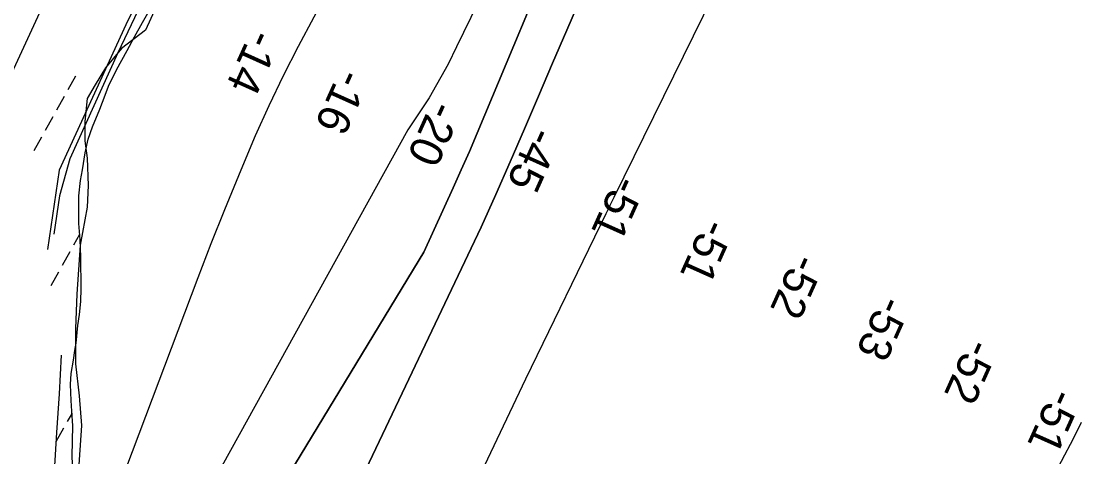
# Model space of a CAD drawing. Extents: x 3923531 to 3943530, y 207391 to 229799.
# Drawn here: x 3935817 to 3936907, y 221095 to 221544 of the extents above; entities that cross this region are included whole.
import ezdxf

# ---------------------------------------------------------------- set-up
doc = ezdxf.new("R2010")
doc.units = 0
for name, color, linetype in [('V-LEVE-OTLN', 7, 'Continuous'), ('V-RIVR-EDGE', 7, 'Continuous'), ('V-RIVR-RANG', 7, 'Continuous'), ('V-RRAP-FSHR', 7, 'Continuous'), ('V-TOPO-DPTH', 7, 'Continuous'), ('V-TOPO-MAJR', 7, 'Continuous'), ('V-TOPO-MINR', 7, 'Continuous'), ('V-UTIL-LINE', 7, 'Continuous'), ('V-WETL-SWMP', 7, 'Continuous')]:
    doc.layers.add(name, color=color, linetype=linetype)

msp = doc.modelspace()

# ---------------------------------------------------------------- linework, layer by layer
at = {"layer": 'V-LEVE-OTLN'}
msp.add_lwpolyline([(3936830, 223703.7), (3936735.6, 223468.4), (3936656.9, 223246.7), (3936588.5, 223039.6), (3936548.1, 222911.3), (3936451, 222634.1), (3936344.2, 222394.9), (3936210.4, 222136.4), (3936106.1, 221914.9), (3936015.3, 221723.5), (3935924.9, 221540.3), (3935856.2, 221390.2), (3935844.2, 221308.7)], dxfattribs=at)
at = {"layer": 'V-RIVR-EDGE'}
msp.add_lwpolyline([(3935961.7, 221571.3), (3935945.2, 221534.8), (3935920.4, 221515.9), (3935903.9, 221495.9), (3935893.3, 221478.2), (3935885.1, 221464.1), (3935882.7, 221440.5), (3935882.7, 221420.5), (3935885.1, 221402.8), (3935886.3, 221374.5), (3935885.1, 221352.1), (3935878, 221313.2), (3935874.5, 221262.5), (3935873.3, 221227.1), (3935873.3, 221190.6), (3935876.8, 221157.6), (3935879.2, 221127), (3935874.5, 221056.2)], dxfattribs=at)
at = {"layer": 'V-RRAP-FSHR'}
for points in [[(3936125.1, 221943.7), (3936108.6, 221907.5), (3936090.9, 221871.4), (3936073.8, 221835.3), (3936056.6, 221799.1), (3936039.5, 221763), (3936022.3, 221726.8), (3936004.7, 221690.9), (3935987.6, 221655.7), (3935969.3, 221619.2), (3935951.6, 221583.3), (3935933.9, 221547.5), (3935916.9, 221511.2), (3935900.3, 221474.9), (3935883.7, 221438.5), (3935867.3, 221402.1), (3935856.5, 221363.9), (3935850.7, 221324.3)], [(3935858.5, 221199.6), (3935856.3, 221159.7), (3935853.6, 221119.8), (3935851.2, 221079.8)]]:
    msp.add_lwpolyline(points, dxfattribs=at)
at = {"layer": 'V-TOPO-DPTH'}
for points in [[(3936610.8, 222338.4), (3936580.3, 222263.3), (3936564.3, 222224.2), (3936548.4, 222185.1), (3936532.3, 222146), (3936516.3, 222106.9), (3936348.6, 221700.1), (3936329, 221653.9), (3936308.8, 221608.1), (3936287.6, 221562.6), (3936265.8, 221517.4), (3936257, 221499.5), (3936237.4, 221464.8), (3936215.5, 221431.9), (3935792.6, 220667)], [(3935868.4, 220706.5), (3936232.1, 221305.8), (3936262.1, 221372), (3936270.6, 221390.8), (3936278.9, 221409.6), (3936287, 221428.5), (3936295, 221447.5), (3936368.8, 221624.4), (3936413.6, 221731.9), (3936458.5, 221839.3), (3936503.3, 221946.8), (3936548.2, 222054.2), (3936658.2, 222317.6)], [(3935868.4, 220706.5), (3936232.1, 221305.8), (3936262.1, 221372), (3936270.6, 221390.8), (3936278.9, 221409.6), (3936287, 221428.5), (3936295, 221447.5), (3936368.8, 221624.4), (3936413.6, 221731.9), (3936458.5, 221839.3), (3936503.3, 221946.8), (3936548.2, 222054.2), (3936658.2, 222317.6)], [(3936715.9, 222305.2), (3936408.7, 221602.3), (3936393.9, 221568.5), (3936379.3, 221534.6), (3936364.7, 221500.7), (3936350.1, 221466.8), (3936335.6, 221432.9), (3936320.9, 221399), (3936306.1, 221365.2), (3936291.2, 221331.5), (3935982.2, 220682.3)], [(3935982.2, 220682.3), (3936291.2, 221331.5), (3936306.1, 221365.2), (3936320.9, 221399), (3936335.6, 221432.9), (3936350.1, 221466.8), (3936364.7, 221500.7), (3936379.3, 221534.6), (3936393.9, 221568.5), (3936408.7, 221602.3), (3936715.9, 222305.2)]]:
    msp.add_lwpolyline(points, dxfattribs=at)
at = {"layer": 'V-TOPO-MAJR'}
for points in [[(3936952, 222457.8), (3936868.9, 222263.2), (3936866.3, 222257.1), (3936863.6, 222251.1), (3936860.9, 222245.1), (3936858.1, 222239.1), (3936855.3, 222233.2), (3936852.5, 222227.2), (3936849.6, 222221.3), (3936846.8, 222215.3), (3936427.8, 221362.3), (3936425.7, 221358.1), (3936423.7, 221353.9), (3936421.6, 221349.6), (3936419.5, 221345.4), (3936336.9, 221174.9), (3936294.1, 221085.2)], [(3936856.4, 221028.6), (3936892.3, 221096.8), (3936898.1, 221107.9), (3936903.9, 221119.2), (3936909.5, 221130.5)]]:
    msp.add_lwpolyline(points, dxfattribs=at)
at = {"layer": 'V-TOPO-MINR'}
for points in [[(3936528.7, 222374.1), (3936417.7, 222129.1), (3936366.7, 222020.1), (3936314, 221912), (3936258.8, 221805.1), (3936201.9, 221699.1), (3936118.6, 221548.1), (3936102.5, 221518), (3936087.1, 221487.6), (3936072.4, 221456.7), (3936058.4, 221425.6), (3936055.6, 221419.1), (3936040.9, 221384.4), (3936026.5, 221349.6), (3936012.6, 221314.5), (3935999, 221279.4), (3935761.4, 220650.1), (3935737.2, 220609.9)], [(3936610.8, 222338.4), (3936580.3, 222263.3), (3936564.3, 222224.2), (3936548.4, 222185.1), (3936532.3, 222146), (3936516.3, 222106.9), (3936348.6, 221700.1), (3936329, 221653.9), (3936308.8, 221608.1), (3936287.6, 221562.6), (3936265.8, 221517.4), (3936257, 221499.5), (3936237.4, 221464.8), (3936215.5, 221431.9), (3935792.6, 220667)], [(3936658.2, 222317.6), (3936548.2, 222054.2), (3936503.3, 221946.8), (3936458.5, 221839.3), (3936413.6, 221731.9), (3936368.8, 221624.4), (3936295, 221447.5), (3936287, 221428.5), (3936278.9, 221409.6), (3936270.6, 221390.8), (3936262.1, 221372), (3936232.1, 221305.8), (3935868.4, 220706.5)], [(3936715.9, 222305.2), (3936408.7, 221602.3), (3936393.9, 221568.5), (3936379.3, 221534.6), (3936364.7, 221500.7), (3936350.1, 221466.8), (3936335.6, 221432.9), (3936320.9, 221399), (3936306.1, 221365.2), (3936291.2, 221331.5), (3935982.2, 220682.3)]]:
    msp.add_lwpolyline(points, dxfattribs=at)
at = {"layer": 'V-UTIL-LINE'}
msp.add_lwpolyline([(3936103.4, 223826.4), (3936686, 223703.7), (3936312.7, 222586), (3935348.7, 220497.1)], dxfattribs=at)
at = {"layer": 'V-WETL-SWMP'}
for p, q in [((3935942, 221542.8), (3935950.3, 221557.1)), ((3935934, 221527.7), (3935942, 221542.8)), ((3935926.5, 221513.7), (3935934, 221527.7)), ((3935915.5, 221493.8), (3935926.5, 221513.7)), ((3935907.2, 221477.1), (3935915.5, 221493.8)), ((3935873.1, 221487.3), (3935865.3, 221473.3)), ((3935903.6, 221467.6), (3935907.2, 221477.1)), ((3935861.4, 221466.3), (3935853.6, 221452.3)), ((3935898.1, 221453.3), (3935903.6, 221467.6)), ((3935890.6, 221435), (3935898.1, 221453.3)), ((3935849.7, 221445.4), (3935841.9, 221431.4)), ((3935886.2, 221422.2), (3935890.6, 221435)), ((3935838, 221424.4), (3935830.2, 221410.4)), ((3935883.1, 221408.3), (3935886.2, 221422.2)), ((3935880.4, 221390.8), (3935883.1, 221408.3)), ((3935878.4, 221379.7), (3935880.4, 221390.8)), ((3935876.5, 221363.8), (3935878.4, 221379.7)), ((3935876.5, 221335.2), (3935876.5, 221363.8)), ((3935877.8, 221318.9), (3935876.5, 221335.2)), ((3935877.4, 221324.2), (3935871.2, 221313.1)), ((3935878.6, 221300.6), (3935877.8, 221318.9)), ((3935867.3, 221306.2), (3935859.5, 221292.2)), ((3935879.1, 221268.4), (3935878.6, 221300.6)), ((3935855.6, 221285.2), (3935847.8, 221271.2)), ((3935878.7, 221254.9), (3935879.1, 221268.4)), ((3935877.2, 221241.4), (3935878.7, 221254.9)), ((3935875.6, 221230.3), (3935877.2, 221241.4)), ((3935873.7, 221212), (3935875.6, 221230.3)), ((3935872.5, 221204.4), (3935873.7, 221212)), ((3935871, 221194.5), (3935872.5, 221204.4)), ((3935868.6, 221180.6), (3935871, 221194.5)), ((3935867.9, 221169.4), (3935868.6, 221180.6)), ((3935868.7, 221152.8), (3935867.9, 221169.4)), ((3935869.5, 221142), (3935868.7, 221152.8)), ((3935869.6, 221139.9), (3935864.7, 221131.2)), ((3935870.3, 221126.9), (3935869.5, 221142)), ((3935860.8, 221124.2), (3935853, 221110.2)), ((3935869.6, 221095.5), (3935870.3, 221126.9)), ((3935870.5, 221080), (3935869.6, 221095.5))]:
    msp.add_line(p, q, dxfattribs=at)

# ---------------------------------------------------------------- texts
at = {"layer": 'V-RIVR-RANG'}
for s, rotation, p in [('-14', 245.7383, (3936054.6, 221537.5)), ('-16', 245.7383, (3936146, 221496.7)), ('-20', 245.7383, (3936240.9, 221463.9)), ('-45', 245.8787, (3936343.4, 221436.9)), ('-51', 245.8787, (3936430.4, 221386.9)), ('-51', 245.8787, (3936521.8, 221342.3)), ('-52', 245.8787, (3936614.6, 221306.2)), ('-53', 245.8787, (3936703.5, 221263)), ('-52', 245.8787, (3936793.8, 221218.5)), ('-51', 245.8787, (3936879.7, 221167.3))]:
    msp.add_text(s, height=33.5, rotation=rotation, dxfattribs=at).set_placement(p)

doc.saveas('drawing.dxf')
